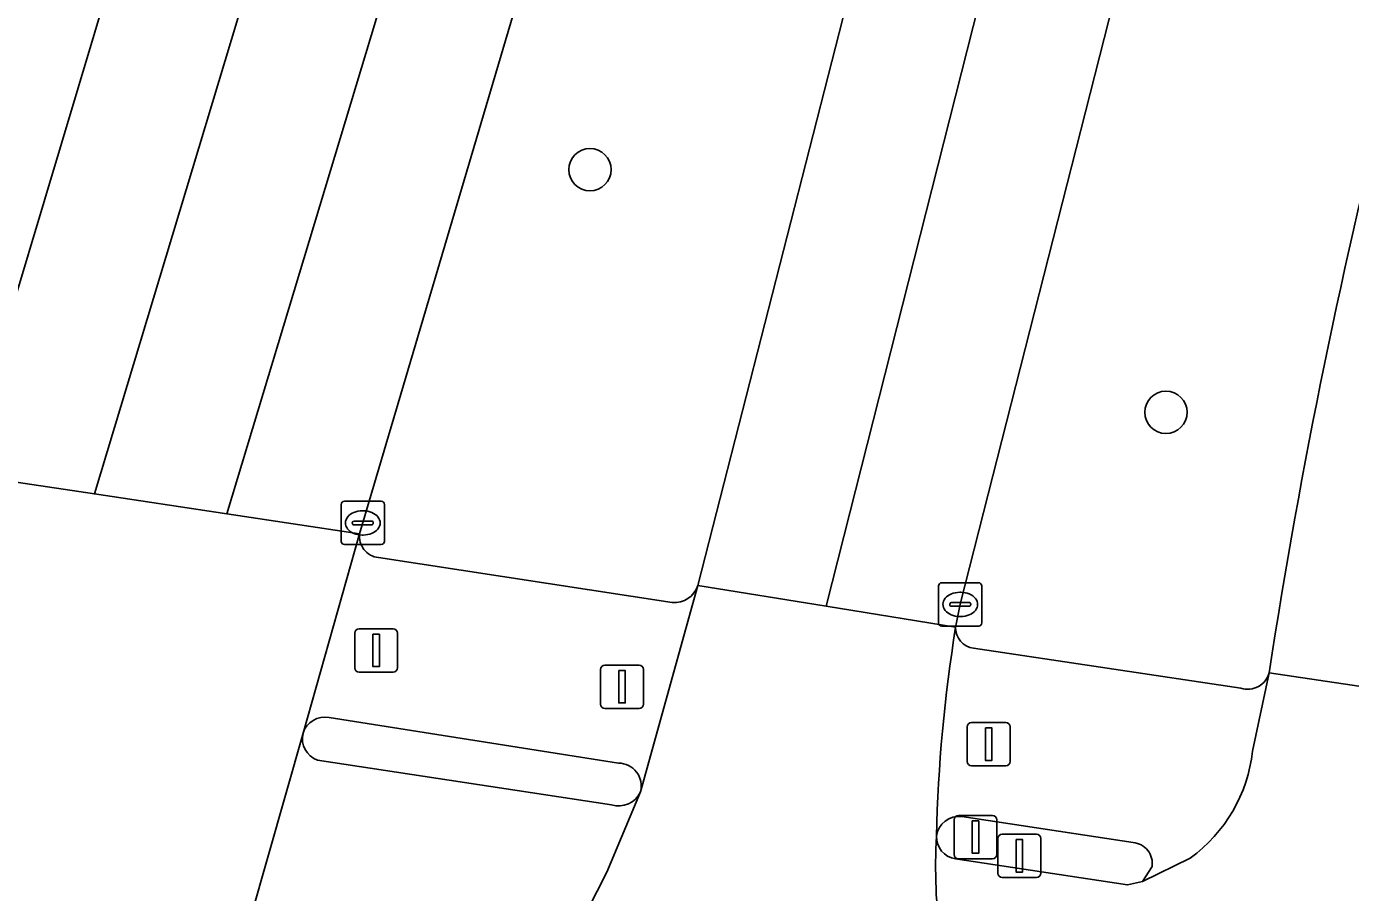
# Model space of a CAD drawing. Extents: x 159817 to 160765, y 380688 to 381638.
# Drawn here: x 160433.05 to 160463.64, y 380918.8 to 380938.82 of the extents above; entities that cross this region are included whole.
import ezdxf

# ---------------------------------------------------------------- set-up
doc = ezdxf.new("R2010")
doc.units = 0
for name, color, linetype in [('IMGEO_Berm_groen', 7, 'Continuous'), ('IMGEO_Boom', 7, 'Continuous'), ('IMGEO_Drukknoppaal', 7, 'Continuous'), ('IMGEO_Fietspad_gesloten', 7, 'Continuous'), ('IMGEO_Fietspad_open', 7, 'Continuous'), ('IMGEO_Kolk', 7, 'Continuous'), ('IMGEO_Rijbaan_regionaal_gesloten', 7, 'Continuous'), ('IMGEO_Verkeerseiland_open', 7, 'Continuous'), ('IMGEO_Verkeersregelinstallatiepaal', 7, 'Continuous'), ('IMGEO_Voetpad_open', 7, 'Continuous')]:
    doc.layers.add(name, color=color, linetype=linetype)

msp = doc.modelspace()

# ---------------------------------------------------------------- linework, layer by layer
at = {"layer": 'IMGEO_Berm_groen'}
for points in [[(160452.171, 380940.037), (160447.785, 380950.845), (160445.582, 380943.45), (160440.746, 380927.096)], [(160464.67, 380938.076), (160463.67, 380940.698), (160461.237, 380947.079), (160460.555, 380948.867), (160459.666, 380945.303), (160454.622, 380925.463), (160454.533, 380925.04), (160454.516, 380924.933)], [(160448.557, 380925.898), (160452.171, 380940.037)], [(160441.182, 380926.542), (160447.968, 380925.507)], [(160454.932, 380924.448), (160461.105, 380923.523)]]:
    msp.add_lwpolyline(points, dxfattribs=at)
for centre, radius, start, end in [((160604.587, 380901.994), 144.494, 165.5395, 171.28688), ((160441.239, 380927.036), 0.497, 173.0253, 263.3805), ((160448.025, 380926.06), 0.556, 264.0852, 343.0702), ((160454.982, 380924.912), 0.466, 177.394, 263.8475), ((160461.262, 380924.013), 0.514, 252.2064, 345.3816)]:
    msp.add_arc(centre, radius, start, end, dxfattribs=at)
at = {"layer": 'IMGEO_Boom'}
for centre in [(160446.068, 380935.511), (160459.374, 380929.902)]:
    msp.add_circle(centre, 0.489, dxfattribs=at)
at = {"layer": 'IMGEO_Drukknoppaal'}
for p, q in [((160455.493, 380919.249), (160455.493, 380920.049)), ((160455.493, 380920.049), (160455.493, 380919.249)), ((160455.593, 380920.149), (160456.383, 380920.149)), ((160456.383, 380920.149), (160455.593, 380920.149)), ((160456.483, 380920.049), (160456.483, 380919.249)), ((160456.483, 380919.249), (160456.483, 380920.049)), ((160456.383, 380919.149), (160455.593, 380919.149)), ((160455.593, 380919.149), (160456.383, 380919.149))]:
    msp.add_line(p, q, dxfattribs=at)
msp.add_lwpolyline([(160455.913, 380920.024), (160456.063, 380920.024), (160456.063, 380919.274), (160455.913, 380919.274), (160455.913, 380920.024)], dxfattribs=at)
for centre, start, end in [((160455.593, 380920.049), 90, 180), ((160455.593, 380920.049), 90, 180), ((160456.383, 380920.049), 0, 90), ((160456.383, 380920.049), 360, 90), ((160455.593, 380919.249), 180, 270), ((160455.593, 380919.249), 180, 270), ((160456.383, 380919.249), 270, 0), ((160456.383, 380919.249), 270, 0)]:
    msp.add_arc(centre, 0.1, start, end, dxfattribs=at)
at = {"layer": 'IMGEO_Fietspad_gesloten'}
for points in [[(160461.76, 380923.883), (160464.818, 380923.425), (160466.218, 380930.567), (160469.778, 380943.304), (160486.07, 380999.782), (160486.133, 381000), (160486.22, 381000.302), (160492.063, 381020.603), (160499.436, 381045.547)], [(160463.911, 380918.801), (160464.818, 380923.425), (160461.76, 380923.883), (160461.376, 380922.072)], [(160459.937, 380919.598), (160458.834, 380919.059), (160458.489, 380918.977), (160454.511, 380919.579)]]:
    msp.add_lwpolyline(points, dxfattribs=at)
for centre, radius, start, end in [((160604.587, 380901.994), 144.494, 165.5395, 171.28688), ((160457.847, 380922.469), 3.551, 306.0513, 353.5799), ((160466.881, 380919.391), 12.827, 176.798, 198.3614), ((160454.589, 380920.089), 0.516, 177.9644, 261.2614)]:
    msp.add_arc(centre, radius, start, end, dxfattribs=at)
at = {"layer": 'IMGEO_Fietspad_open'}
for points in [[(160439.44, 380922.484), (160438.235, 380918.24)], [(160446.563, 380920.827), (160439.777, 380921.857)], [(160445.329, 380917.045), (160446.462, 380919.275), (160447.237, 380921.126)]]:
    msp.add_lwpolyline(points, dxfattribs=at)
for centre, radius, start, end in [((160439.964, 380922.362), 0.538, 166.8704, 249.6438), ((160446.727, 380921.366), 0.563, 253.036, 334.8101)]:
    msp.add_arc(centre, radius, start, end, dxfattribs=at)
at = {"layer": 'IMGEO_Kolk'}
for p, q in [((160440.395, 380927.844), (160441.247, 380927.844)), ((160440.32, 380926.918), (160440.32, 380927.77)), ((160440.808, 380927.624), (160440.833, 380927.624)), ((160441.321, 380927.77), (160441.321, 380926.918)), ((160440.579, 380927.338), (160440.579, 380927.35)), ((160441.017, 380927.301), (160440.619, 380927.301)), ((160440.622, 380927.387), (160441.02, 380927.387)), ((160441.063, 380927.35), (160441.063, 380927.338)), ((160440.831, 380927.064), (160440.806, 380927.064)), ((160441.247, 380926.844), (160440.395, 380926.844)), ((160454.122, 380925.036), (160454.122, 380925.888)), ((160454.197, 380925.962), (160455.049, 380925.962)), ((160454.61, 380925.742), (160454.635, 380925.742)), ((160455.123, 380925.888), (160455.123, 380925.036)), ((160454.381, 380925.456), (160454.381, 380925.468)), ((160454.819, 380925.419), (160454.421, 380925.419)), ((160454.424, 380925.505), (160454.822, 380925.505)), ((160454.865, 380925.468), (160454.865, 380925.456)), ((160454.633, 380925.182), (160454.608, 380925.182)), ((160455.049, 380924.962), (160454.197, 380924.962))]:
    msp.add_line(p, q, dxfattribs=at)
for points in [[(160440.395, 380927.844), (160441.247, 380927.844)], [(160440.32, 380926.918), (160440.32, 380927.77)], [(160441.321, 380927.77), (160441.321, 380926.918)], [(160441.247, 380926.844), (160440.395, 380926.844)], [(160454.122, 380925.036), (160454.122, 380925.888)], [(160454.197, 380925.962), (160455.049, 380925.962)], [(160455.123, 380925.888), (160455.123, 380925.036)], [(160455.049, 380924.962), (160454.197, 380924.962)]]:
    msp.add_lwpolyline(points, dxfattribs=at)
for centre, radius, start, end in [((160440.397, 380927.768), 0.0765, 91.552, 178.448), ((160440.397, 380927.768), 0.0765, 91.552, 178.448), ((160441.245, 380927.768), 0.0765, 1.552, 88.448), ((160441.245, 380927.768), 0.0765, 1.552, 88.448), ((160440.619, 380927.347), 0.0403, 85.8775, 175.7526), ((160440.616, 380927.337), 0.0366, 178.938, 274.7102), ((160441.02, 380927.344), 0.043, 264.8664, 352.4533), ((160441.024, 380927.349), 0.0386, 1.7309, 96.639), ((160440.397, 380926.92), 0.0765, 181.552, 268.448), ((160440.397, 380926.92), 0.0765, 181.552, 268.448), ((160441.245, 380926.92), 0.0765, 271.552, 358.448), ((160441.245, 380926.92), 0.0765, 271.552, 358.448), ((160454.199, 380925.886), 0.0765, 91.552, 178.448), ((160454.199, 380925.886), 0.0765, 91.552, 178.448), ((160455.047, 380925.886), 0.0765, 1.552, 88.448), ((160455.047, 380925.886), 0.0765, 1.552, 88.448), ((160454.421, 380925.465), 0.0403, 85.8775, 175.7526), ((160454.418, 380925.455), 0.0366, 178.938, 274.7102), ((160454.822, 380925.462), 0.043, 264.8664, 352.4533), ((160454.826, 380925.467), 0.0386, 1.7309, 96.639), ((160454.199, 380925.038), 0.0765, 181.552, 268.448), ((160454.199, 380925.038), 0.0765, 181.552, 268.448), ((160455.047, 380925.038), 0.0765, 271.552, 358.448), ((160455.047, 380925.038), 0.0765, 271.552, 358.448)]:
    msp.add_arc(centre, radius, start, end, dxfattribs=at)
for centre, major_axis, ratio, start_param, end_param in [((160440.807, 380927.344), (-0.387, 0.002), 0.722429, 4.712389, 7.853982), ((160440.832, 380927.344), (-0.39, 0.002), 0.717154, 1.570796, 4.712389), ((160454.609, 380925.462), (-0.387, 0.002), 0.722429, 4.712389, 7.853982), ((160454.634, 380925.462), (-0.39, 0.002), 0.717154, 1.570796, 4.712389)]:
    msp.add_ellipse(centre, major_axis=major_axis, ratio=ratio, start_param=start_param, end_param=end_param, dxfattribs=at)
at = {"layer": 'IMGEO_Rijbaan_regionaal_gesloten'}
for points in [[(160451.57, 381006.365), (160449.668, 381000), (160446.12, 380988.129), (160439.986, 380967.488), (160433.854, 380946.94), (160431.774, 380940.203), (160429.133, 380931.15), (160428.495, 380928.931), (160431.563, 380928.471), (160460.217, 381024.213)], [(160460.217, 381024.213), (160431.563, 380928.471), (160434.62, 380928.014), (160444.892, 380962.111), (160463.101, 381020.38)], [(160462, 381014.473), (160463.101, 381020.38), (160444.892, 380962.111), (160434.62, 380928.014), (160437.683, 380927.555), (160461.067, 381005.062)], [(160460.592, 380997.527), (160460.748, 381000), (160461.067, 381005.062), (160437.683, 380927.555), (160440.746, 380927.096), (160445.582, 380943.45), (160447.785, 380950.845), (160451.425, 380963.063), (160457.918, 380984.56)], [(160454.358, 380948.631), (160452.418, 380941.003), (160452.171, 380940.037), (160448.557, 380925.898), (160451.528, 380925.417), (160456.687, 380945.785), (160457.656, 380949.671), (160458.322, 380952.792), (160458.909, 380955.929), (160459.012, 380956.526), (160459.827, 380961.713), (160460.48, 380966.299), (160461.141, 380971.742), (160461.558, 380975.704), (160462.02, 380982.929), (160462.287, 380991.799)], [(160460.48, 380966.299), (160459.827, 380961.713), (160459.012, 380956.526), (160458.909, 380955.929), (160458.322, 380952.792), (160457.656, 380949.671), (160456.687, 380945.785), (160451.528, 380925.417), (160454.516, 380924.933), (160454.533, 380925.04), (160454.622, 380925.463), (160459.666, 380945.303), (160460.555, 380948.867), (160460.635, 380949.189), (160461.991, 380956.044), (160463.459, 380965.817)], [(160438.154, 380917.954), (160438.235, 380918.24), (160439.44, 380922.484), (160440.746, 380927.096), (160437.683, 380927.555), (160434.62, 380928.014), (160431.563, 380928.471), (160428.495, 380928.931), (160427.121, 380924.388), (160427.068, 380924.225), (160426.7, 380923.103)], [(160454.516, 380924.933), (160451.528, 380925.417), (160448.557, 380925.898), (160447.237, 380921.126), (160446.462, 380919.275), (160445.329, 380917.045)]]:
    msp.add_lwpolyline(points, dxfattribs=at)
for centre, radius, start, end in [((160489.314, 380919.313), 35.249, 170.8253, 178.7088), ((160466.881, 380919.391), 12.827, 176.798, 198.3614)]:
    msp.add_arc(centre, radius, start, end, dxfattribs=at)
at = {"layer": 'IMGEO_Verkeerseiland_open'}
for points in [[(160446.726, 380921.794), (160440.044, 380922.845)], [(160439.777, 380921.857), (160446.563, 380920.827)], [(160458.617, 380919.957), (160454.66, 380920.556)], [(160454.511, 380919.579), (160458.489, 380918.977), (160458.834, 380919.059), (160459.054, 380919.402)]]:
    msp.add_lwpolyline(points, dxfattribs=at)
for centre, radius, start, end in [((160439.943, 380922.327), 0.527, 79.012, 162.72), ((160439.964, 380922.362), 0.538, 166.8704, 249.6438), ((160446.722, 380921.261), 0.533, 345.2592, 89.5706), ((160446.727, 380921.366), 0.563, 253.036, 334.8101), ((160454.593, 380920.037), 0.524, 82.6402, 172.2793), ((160454.589, 380920.089), 0.516, 177.9644, 261.2614), ((160458.574, 380919.473), 0.486, 351.5511, 84.8818)]:
    msp.add_arc(centre, radius, start, end, dxfattribs=at)
at = {"layer": 'IMGEO_Verkeersregelinstallatiepaal'}
for p, q in [((160440.634, 380923.998), (160440.634, 380924.798)), ((160440.634, 380924.798), (160440.634, 380923.998)), ((160440.734, 380924.898), (160441.524, 380924.898)), ((160441.524, 380924.898), (160440.734, 380924.898)), ((160441.624, 380924.798), (160441.624, 380923.998)), ((160441.624, 380923.998), (160441.624, 380924.798)), ((160441.524, 380923.898), (160440.734, 380923.898)), ((160440.734, 380923.898), (160441.524, 380923.898)), ((160446.314, 380923.158), (160446.314, 380923.958)), ((160446.314, 380923.958), (160446.314, 380923.158)), ((160446.414, 380924.058), (160447.204, 380924.058)), ((160447.204, 380924.058), (160446.414, 380924.058)), ((160447.304, 380923.958), (160447.304, 380923.158)), ((160447.304, 380923.158), (160447.304, 380923.958)), ((160447.204, 380923.058), (160446.414, 380923.058)), ((160446.414, 380923.058), (160447.204, 380923.058)), ((160454.784, 380921.83), (160454.784, 380922.63)), ((160454.784, 380922.63), (160454.784, 380921.83)), ((160454.884, 380922.73), (160455.674, 380922.73)), ((160455.674, 380922.73), (160454.884, 380922.73)), ((160455.774, 380922.63), (160455.774, 380921.83)), ((160455.774, 380921.83), (160455.774, 380922.63)), ((160455.674, 380921.73), (160454.884, 380921.73)), ((160454.884, 380921.73), (160455.674, 380921.73)), ((160454.479, 380919.683), (160454.479, 380920.483)), ((160454.479, 380920.483), (160454.479, 380919.683)), ((160454.579, 380920.583), (160455.369, 380920.583)), ((160455.369, 380920.583), (160454.579, 380920.583)), ((160455.469, 380920.483), (160455.469, 380919.683)), ((160455.469, 380919.683), (160455.469, 380920.483)), ((160455.369, 380919.583), (160454.579, 380919.583)), ((160454.579, 380919.583), (160455.369, 380919.583))]:
    msp.add_line(p, q, dxfattribs=at)
for points in [[(160441.054, 380924.773), (160441.204, 380924.773), (160441.204, 380924.023), (160441.054, 380924.023), (160441.054, 380924.773)], [(160446.734, 380923.933), (160446.884, 380923.933), (160446.884, 380923.183), (160446.734, 380923.183), (160446.734, 380923.933)], [(160455.204, 380922.605), (160455.354, 380922.605), (160455.354, 380921.855), (160455.204, 380921.855), (160455.204, 380922.605)], [(160454.899, 380920.458), (160455.049, 380920.458), (160455.049, 380919.708), (160454.899, 380919.708), (160454.899, 380920.458)]]:
    msp.add_lwpolyline(points, dxfattribs=at)
for centre, start, end in [((160440.734, 380924.798), 90, 180), ((160440.734, 380924.798), 90, 180), ((160441.524, 380924.798), 0, 90), ((160441.524, 380924.798), 360, 90), ((160440.734, 380923.998), 180, 270), ((160440.734, 380923.998), 180, 270), ((160441.524, 380923.998), 270, 0), ((160441.524, 380923.998), 270, 0), ((160446.414, 380923.958), 90, 180), ((160446.414, 380923.958), 90, 180), ((160447.204, 380923.958), 0, 90), ((160447.204, 380923.958), 360, 90), ((160446.414, 380923.158), 180, 270), ((160446.414, 380923.158), 180, 270), ((160447.204, 380923.158), 270, 0), ((160447.204, 380923.158), 270, 0), ((160454.884, 380922.63), 90, 180), ((160454.884, 380922.63), 90, 180), ((160455.674, 380922.63), 0, 90), ((160455.674, 380922.63), 360, 90), ((160454.884, 380921.83), 180, 270), ((160454.884, 380921.83), 180, 270), ((160455.674, 380921.83), 270, 0), ((160455.674, 380921.83), 270, 0), ((160454.579, 380920.483), 90, 180), ((160454.579, 380920.483), 90, 180), ((160455.369, 380920.483), 0, 90), ((160455.369, 380920.483), 360, 90), ((160454.579, 380919.683), 180, 270), ((160454.579, 380919.683), 180, 270), ((160455.369, 380919.683), 270, 0), ((160455.369, 380919.683), 270, 0)]:
    msp.add_arc(centre, 0.1, start, end, dxfattribs=at)
at = {"layer": 'IMGEO_Voetpad_open'}
for points in [[(160440.746, 380927.096), (160439.44, 380922.484)], [(160447.968, 380925.507), (160441.182, 380926.542)], [(160447.237, 380921.126), (160448.557, 380925.898)], [(160461.105, 380923.523), (160454.932, 380924.448)], [(160461.376, 380922.072), (160461.76, 380923.883)], [(160440.044, 380922.845), (160446.726, 380921.794)], [(160454.66, 380920.556), (160458.617, 380919.957)], [(160459.054, 380919.402), (160458.834, 380919.059), (160459.937, 380919.598)]]:
    msp.add_lwpolyline(points, dxfattribs=at)
for centre, radius, start, end in [((160441.239, 380927.036), 0.497, 173.0253, 263.3805), ((160448.025, 380926.06), 0.556, 264.0852, 343.0702), ((160489.314, 380919.313), 35.249, 170.8253, 178.7088), ((160454.982, 380924.912), 0.466, 177.394, 263.8475), ((160461.262, 380924.013), 0.514, 252.2064, 345.3816), ((160439.943, 380922.327), 0.527, 79.012, 162.72), ((160457.847, 380922.469), 3.551, 306.0513, 353.5799), ((160446.722, 380921.261), 0.533, 345.2592, 89.5706), ((160454.593, 380920.037), 0.524, 82.6402, 172.2793), ((160458.574, 380919.473), 0.486, 351.5511, 84.8818)]:
    msp.add_arc(centre, radius, start, end, dxfattribs=at)

doc.saveas('drawing.dxf')
